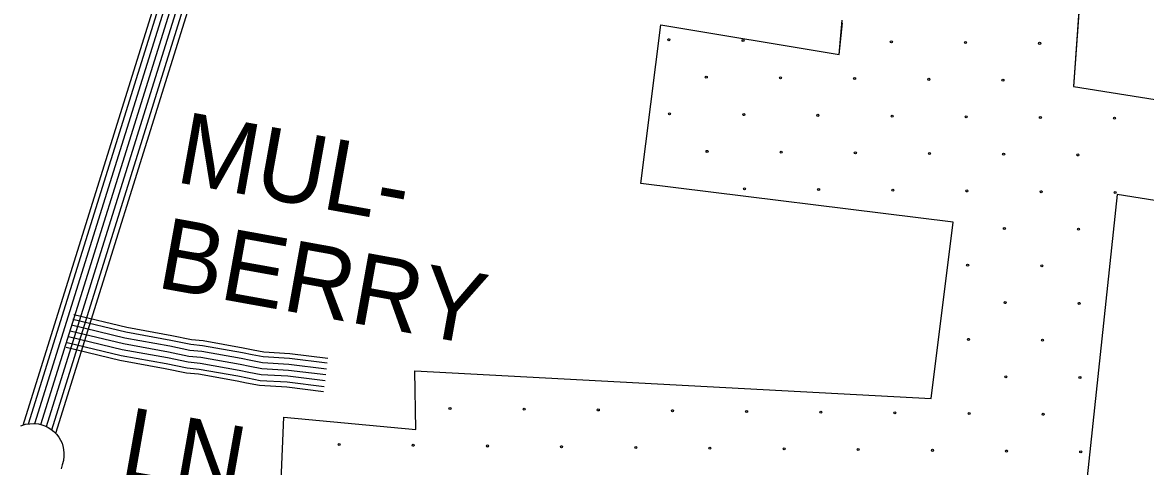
# Model space of a CAD drawing. Extents: x 1788175 to 1969470, y 584502 to 738744.
# Drawn here: x 1862951 to 1868774, y 618922 to 621223 of the extents above; entities that cross this region are included whole.
import ezdxf

# ---------------------------------------------------------------- set-up
doc = ezdxf.new("R2010")
doc.units = 0
for name, color, linetype in [('DESIGN - EROSION CONTROL - Devices', 7, 'Continuous'), ('DESIGN - ROW - Right-of-Way and Easement Labels', 7, 'Continuous'), ('DESIGN - SCRATCH - User 1', 7, 'Continuous'), ('SURVEY - CENTERLINE - Preliminary Text', 7, 'Continuous'), ('SURVEY - DRAINAGE - Bridges', 7, 'Continuous'), ('SURVEY - TRANSPORTATION - Roads', 7, 'Continuous'), ('SURVEY - VEGETATION - Features with Text', 7, 'Continuous')]:
    doc.layers.add(name, color=color, linetype=linetype)

msp = doc.modelspace()

# ---------------------------------------------------------------- linework, layer by layer
at = {"layer": 'DESIGN - EROSION CONTROL - Devices'}
for centre in [(1866302.6, 621133.7), (1866687.2, 621130), (1867456.3, 621122.5), (1867840.8, 621118.8), (1868225.4, 621115), (1866496.7, 620939.6), (1866881.3, 620935.8), (1867265.9, 620932.1), (1867650.4, 620928.4), (1868035, 620924.6), (1866306.3, 620749.2), (1866690.9, 620745.4), (1867075.4, 620741.7), (1867460, 620738), (1867844.6, 620734.2), (1868229.1, 620730.5), (1868613.7, 620726.8), (1866500.5, 620555), (1866885, 620551.3), (1867269.6, 620547.5), (1867654.1, 620543.8), (1868038.7, 620540.1), (1868423.2, 620536.3), (1866694.6, 620360.9), (1867079.2, 620357.1), (1867463.7, 620353.4), (1867848.3, 620349.7), (1868232.8, 620345.9), (1868617.4, 620342.2), (1868042.4, 620155.5), (1868427, 620151.8), (1867852, 619965.1), (1868236.6, 619961.4), (1868046.2, 619771), (1868430.7, 619767.2), (1867855.8, 619580.6), (1868240.3, 619576.8), (1868049.9, 619386.4), (1868434.4, 619382.7), (1865167.6, 619222.1), (1865552.2, 619218.4), (1865936.7, 619214.7), (1866321.3, 619210.9), (1866705.8, 619207.2), (1867090.4, 619203.5), (1867474.9, 619199.7), (1867859.5, 619196), (1868244, 619192.3), (1864592.7, 619035.5), (1864977.2, 619031.7), (1865361.8, 619028), (1865746.3, 619024.3), (1866130.9, 619020.5), (1866515.4, 619016.8), (1866900, 619013.1), (1867284.5, 619009.3), (1867669.1, 619005.6), (1868053.6, 619001.9), (1868438.2, 618998.1)]:
    msp.add_circle(centre, 5.28, dxfattribs=at)
at = {"layer": 'DESIGN - SCRATCH - User 1'}
for points in [[(1868501.7, 622277.4), (1868400, 620891.9), (1870148.3, 620612.7), (1870236.4, 621559.6), (1870732.4, 621662.4)], [(1872903.7, 621514.6), (1872777.8, 620288.8), (1872506, 620299), (1872463.5, 619866.8), (1870293.6, 620106.3), (1870081.7, 620100.4), (1868627.2, 620331.5), (1868400.8, 618200.5), (1869279.9, 618075.9), (1869233.2, 617459.6), (1869122.5, 616787.3), (1868919, 615545.5), (1868602.4, 615561.9)], [(1864170.5, 616020), (1865027.4, 615829.3), (1865232.6, 617596.3), (1866101.7, 617469.6), (1866231.9, 617715.7), (1866405.7, 617709.6), (1866492.7, 618517.9), (1865557.5, 618616.6), (1865537.3, 618408.5), (1864278.4, 618521.4), (1864305.2, 619177.8), (1864990.7, 619113.5), (1864985, 619417.4), (1867662.6, 619273.6), (1867777.7, 620188), (1866157.2, 620389.1), (1866261.8, 621211.1), (1867186.5, 621057.5), (1867201.8, 621234.5)]]:
    msp.add_lwpolyline(points, dxfattribs=at)
at = {"layer": 'SURVEY - CENTERLINE - Preliminary Text'}
for points in [[(1862953.7, 619135.9), (1863666.3, 621415.8), (1864055.6, 622812.9), (1864186.1, 623325.3), (1864336.7, 623949.2), (1864508.5, 624674.2), (1864630.5, 625148.5), (1864853.4, 625958.9), (1865058.6, 626599.9), (1865292.5, 627391.2), (1865437.9, 627869.1), (1865638, 628595.2), (1865808.9, 629073.3), (1865919, 629369.6), (1866122.4, 629768.8), (1866184.3, 629924.4)], [(1862981.8, 619142.8), (1863690, 621408.8), (1864079.5, 622806.6), (1864210.1, 623319.4), (1864360.8, 623943.4), (1864532.5, 624668.3), (1864654.4, 625142.2), (1864877.1, 625951.9), (1865082.2, 626592.6), (1865316.1, 627384.1), (1865461.6, 627862.2), (1865661.6, 628587.8), (1865832.1, 629064.8), (1865941.7, 629359.6), (1866145, 629758.6), (1866206.9, 629914.5)], [(1863014.7, 619144.3), (1863719.8, 621400), (1864109.5, 622798.6), (1864240.1, 623311.9), (1864390.9, 623936.2), (1864562.6, 624660.8), (1864684.4, 625134.2), (1864906.8, 625943), (1865111.8, 626583.5), (1865345.8, 627375.2), (1865491.4, 627853.6), (1865691.2, 628578.4), (1865861.2, 629054.2), (1865970.1, 629347.2), (1866173.2, 629745.8), (1866235.3, 629902)], [(1863045.7, 619139.6), (1863749.5, 621391.3), (1864139.4, 622790.6), (1864270.2, 623304.4), (1864421.1, 623929), (1864592.7, 624653.4), (1864714.3, 625126.2), (1864936.5, 625934.2), (1865141.4, 626574.4), (1865375.5, 627366.2), (1865521.2, 627844.9), (1865720.8, 628569.1), (1865890.4, 629043.6), (1865998.6, 629334.7), (1866201.5, 629733), (1866263.7, 629889.6)], [(1863074.7, 619128.4), (1863779.2, 621382.5), (1864169.4, 622782.6), (1864300.3, 623297), (1864451.2, 623921.8), (1864622.8, 624646), (1864744.3, 625118.3), (1864966.3, 625925.4), (1865171.1, 626565.2), (1865405.2, 627357.3), (1865551, 627836.3), (1865750.3, 628559.7), (1865919.5, 629033), (1866027, 629322.2), (1866229.8, 629720.2), (1866292.1, 629877.1)], [(1863102.3, 619112.6), (1863809, 621373.7), (1864199.3, 622774.6), (1864330.4, 623289.5), (1864481.4, 623914.6), (1864652.9, 624638.5), (1864774.2, 625110.3), (1864996, 625916.5), (1865200.7, 626556.1), (1865434.9, 627348.4), (1865580.7, 627827.7), (1865779.9, 628550.4), (1865948.6, 629022.4), (1866055.4, 629309.7), (1866258.1, 629707.4), (1866320.5, 629864.7)], [(1863123.4, 619094), (1863833.6, 621366.4), (1864224.2, 622768), (1864355.4, 623283.3), (1864506.4, 623908.6), (1864677.8, 624632.3), (1864799.1, 625103.7), (1865020.6, 625909.2), (1865225.3, 626548.6), (1865459.5, 627341), (1865605.4, 627820.5), (1865804.5, 628542.6), (1865972.8, 629013.6), (1866079, 629299.4), (1866281.5, 629696.8), (1866344.1, 629854.3)]]:
    msp.add_lwpolyline(points, dxfattribs=at)
at = {"layer": 'SURVEY - DRAINAGE - Bridges'}
for points in [[(1868498.5, 622262.6), (1868400, 620891.9), (1870148.3, 620612.7), (1870236.4, 621559.6), (1870732.4, 621662.4)], [(1872903.3, 621496.6), (1872777.8, 620288.8), (1872506, 620299), (1872463.5, 619866.8), (1870293.6, 620106.3), (1870081.7, 620100.4), (1868627.2, 620331.5), (1868400.8, 618200.5), (1869279.9, 618075.9), (1869233.2, 617459.6), (1869122.5, 616787.3), (1868919, 615545.5), (1868602.4, 615561.9)], [(1864278.4, 618521.4), (1864305.2, 619177.8), (1864990.7, 619113.5), (1864985, 619417.4), (1867662.6, 619273.6), (1867777.7, 620188), (1866157.2, 620389.1), (1866261.8, 621211.1), (1867186.5, 621057.5), (1867202.5, 621220.5)]]:
    msp.add_lwpolyline(points, dxfattribs=at)
at = {"layer": 'SURVEY - TRANSPORTATION - Roads'}
for points in [[(1863204.7, 619655.2), (1863480.7, 619588.8), (1863714, 619546.7), (1863818.7, 619524.9), (1863880.2, 619518.9), (1864085.5, 619482.4), (1864135.7, 619472.4), (1864195.5, 619460.7), (1864332.3, 619452.7), (1864527.1, 619428.4)], [(1863211.9, 619685.3), (1863487.1, 619619.1), (1863719.9, 619577.1), (1863823.4, 619555.6), (1863884.4, 619549.6), (1864091.3, 619512.9), (1864141.7, 619502.8), (1864199.4, 619491.6), (1864335.1, 619483.6), (1864531, 619459.2)], [(1863217.7, 619709.3), (1863492.2, 619643.3), (1863724.7, 619601.4), (1863827.1, 619580), (1863887.7, 619574.1), (1864095.8, 619537.2), (1864146.5, 619527), (1864202.5, 619516.1), (1864337.4, 619508.2), (1864534, 619483.7)], [(1863190.2, 619594.9), (1863468, 619528.1), (1863702.2, 619485.8), (1863809.3, 619463.5), (1863871.7, 619457.4), (1864074, 619421.5), (1864123.7, 619411.5), (1864187.7, 619399.1), (1864326.7, 619390.9), (1864519.5, 619366.9)], [(1863197.5, 619625), (1863474.3, 619558.4), (1863708.1, 619516.3), (1863814, 619494.2), (1863875.9, 619488.1), (1864079.7, 619452), (1864129.7, 619441.9), (1864191.6, 619429.9), (1864329.5, 619421.8), (1864523.3, 619397.7)], [(1863197.5, 619625), (1863474.3, 619558.4), (1863708.1, 619516.3), (1863814, 619494.2), (1863875.9, 619488.1), (1864079.7, 619452), (1864129.7, 619441.9), (1864191.6, 619429.9), (1864329.5, 619421.8), (1864523.3, 619397.7)], [(1863176.9, 619539.7), (1863456.3, 619472.6), (1863691.4, 619430.2), (1863800.7, 619407.3), (1863864, 619401.2), (1864063.4, 619365.8), (1864112.7, 619355.9), (1864180.6, 619342.7), (1864321.5, 619334.4), (1864512.5, 619310.6)], [(1863183, 619564.7), (1863461.6, 619497.7), (1863696.3, 619455.4), (1863804.6, 619432.8), (1863867.5, 619426.7), (1864068.2, 619391.1), (1864117.7, 619381.1), (1864183.8, 619368.3), (1864323.8, 619360), (1864515.6, 619336.1)]]:
    msp.add_lwpolyline(points, dxfattribs=at)
at = {"layer": 'SURVEY - VEGETATION - Features with Text'}
msp.add_lwpolyline([(1862942.4, 619131.8), (1862965.7, 619140.3), (1862988, 619143.7), (1863005.9, 619145), (1863033, 619142.8), (1863051.7, 619138.1), (1863066.7, 619132.2), (1863084.3, 619124), (1863098.6, 619115.4), (1863113.8, 619103.9), (1863127.7, 619089.6), (1863138.4, 619074.5), (1863147.3, 619058.2), (1863156.2, 619041.9), (1863162.1, 619021), (1863165.7, 618993.6), (1863165.7, 618974.5), (1863163.2, 618953.1), (1863156.9, 618930.4), (1863150.7, 618910.5)], dxfattribs=at)

# ---------------------------------------------------------------- texts
at = {"layer": 'DESIGN - ROW - Right-of-Way and Easement Labels'}
for s, rotation, p in [('MUL-', 349.77264, (1863737, 620397.1)), ('BERRY', 349.77264, (1863638.5, 619850.9)), ('LN.', 349.94111, (1863446.2, 618866.6))]:
    msp.add_text(s, height=370, rotation=rotation, dxfattribs=at).set_placement(p)

doc.saveas('drawing.dxf')
